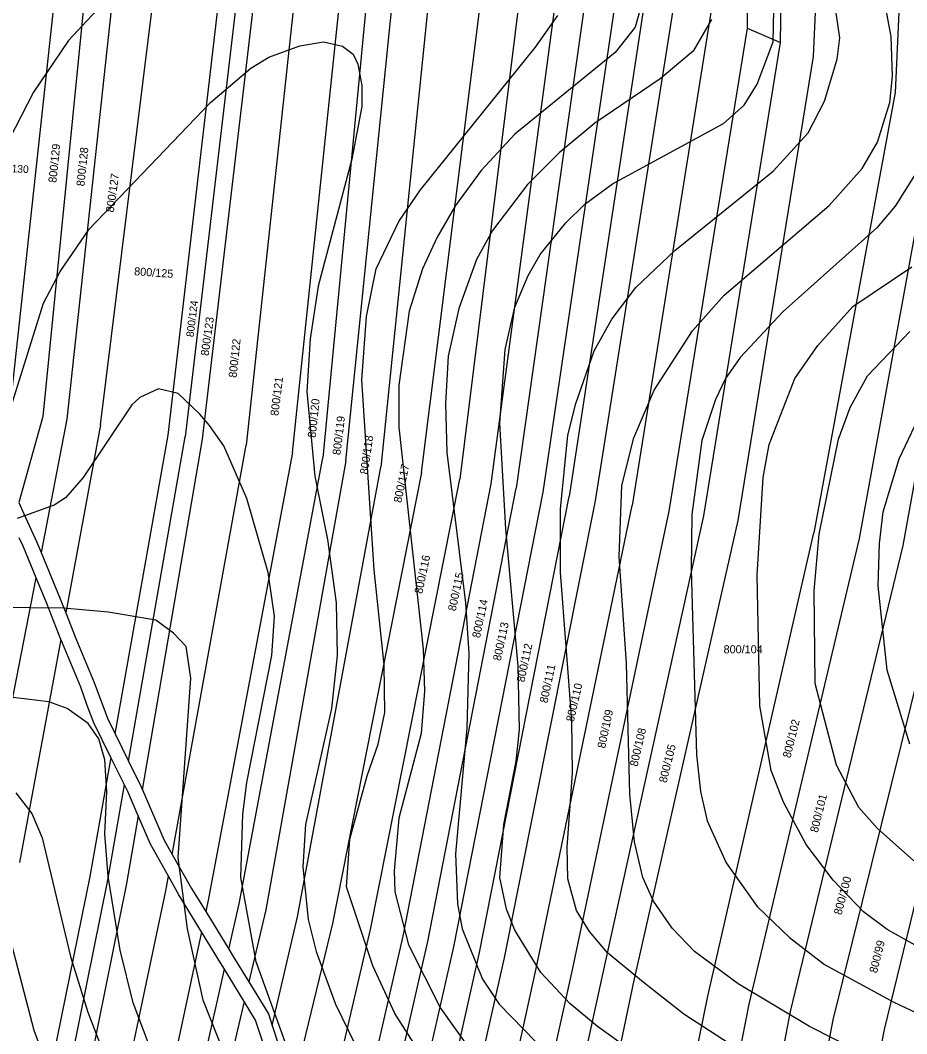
# Model space of a CAD drawing. Extents: x -555860 to -552701, y -1187050 to -1182291.
# Drawn here: x -554170.8 to -553984.6, y -1186105.5 to -1185892.6 of the extents above; entities that cross this region are included whole.
import ezdxf

# ---------------------------------------------------------------- set-up
doc = ezdxf.new("R2010")
doc.units = 0
for name, color, linetype in [('LEG_2b', 7, 'Continuous'), ('Level 40', 7, 'Continuous'), ('Level 41', 7, 'Continuous'), ('navrh_BV', 7, 'Continuous')]:
    doc.layers.add(name, color=color, linetype=linetype)

msp = doc.modelspace()

# ---------------------------------------------------------------- linework, layer by layer
at = {"layer": 'Level 40'}
for points in [[(-554025.58, -1185892.43), (-554029.46, -1185899.08), (-554036.39, -1185904.91), (-554050.12, -1185914.2), (-554057.61, -1185920.44), (-554064.26, -1185927.09), (-554071.61, -1185936.8), (-554074.94, -1185942.9), (-554078.68, -1185953.16), (-554080.9, -1185963.14), (-554081.45, -1185973.12), (-554081.18, -1185983.39), (-554077.3, -1186015), (-554076.6, -1186025.54), (-554077.02, -1186041.34), (-554079.38, -1186067.69), (-554078.96, -1186078.23), (-554077.99, -1186083.5), (-554073.69, -1186094.03), (-554070.22, -1186099.3), (-554059.96, -1186109.84)], [(-553979.96, -1186088.49), (-553988.69, -1186083.64), (-553993.69, -1186079.89), (-554000.06, -1186073.23), (-554005.75, -1186065.75), (-554010.46, -1186056.87), (-554013.1, -1186050.22), (-554015.45, -1186036.63), (-554016.01, -1186009.18), (-554014.76, -1185988.66), (-554013.51, -1185981.72), (-554008.1, -1185967.86), (-554003.25, -1185960.92), (-553995.9, -1185952.74), (-553983.56, -1185944.42)], [(-554124.44, -1186118.44), (-554132.34, -1186098.47), (-554135.67, -1186083.5), (-554137.61, -1186068.52), (-554134.98, -1186030.81), (-554135.95, -1186024.15), (-554138.58, -1186021.38), (-554142.32, -1186018.6), (-554152.31, -1186016.94), (-554161.74, -1186016.11), (-554175.88, -1186015.97)]]:
    msp.add_lwpolyline(points, dxfattribs=at)
at = {"layer": 'Level 41'}
for points in [[(-554121.25, -1185867.33), (-554130.4, -1185871.77), (-554139.55, -1185877.31), (-554151.75, -1185887.3), (-554160.63, -1185896.86), (-554167.98, -1185907.68), (-554173.11, -1185917.66), (-554178.79, -1185937.63), (-554181.01, -1185950.94), (-554183.65, -1185960.92), (-554186.83, -1185967.58), (-554189.61, -1185970.91), (-554193.21, -1185973.68), (-554199.18, -1185975.34), (-554217.48, -1185977.01), (-554229.68, -1185979.5), (-554238.97, -1185982.83), (-554251.65, -1185986.7)], [(-553994.8, -1186109.15), (-554005.06, -1186104.02), (-554020.03, -1186095), (-554029.18, -1186088.21), (-554033.9, -1186083.36), (-554037.78, -1186077.67), (-554040, -1186072.68), (-554041.8, -1186065.19), (-554042.77, -1186055.21), (-554043.46, -1186027.76), (-554044.99, -1186005.29), (-554044.43, -1185990.32), (-554041.94, -1185980.34), (-554037.64, -1185970.35), (-554029.6, -1185957.87), (-554022.94, -1185950.39), (-554000.9, -1185931.53), (-553993.96, -1185923.76), (-553990.77, -1185918.22), (-553988.14, -1185909.9), (-553987.58, -1185904.35), (-553987.86, -1185896.03), (-553990.5, -1185882.17)], [(-554040, -1185888.27), (-554041.66, -1185894.09), (-554045.82, -1185899.36), (-554066.9, -1185916.55), (-554073.97, -1185924.18), (-554079.38, -1185931.53), (-554083.26, -1185938.18), (-554086.31, -1185944.84), (-554089.08, -1185953.71), (-554091.3, -1185969.24), (-554091.3, -1185978.12), (-554086.17, -1186024.71), (-554085.89, -1186033.58), (-554086.58, -1186042.45), (-554091.3, -1186060.2), (-554092.27, -1186071.29), (-554092.13, -1186075.73), (-554089.22, -1186086.82), (-554082.56, -1186100.13), (-554071.47, -1186115.67)], [(-554051.23, -1186084.05), (-554054, -1186079.61), (-554055.8, -1186072.96), (-554055.94, -1186066.3), (-554054.83, -1186050.77), (-554054.97, -1186039.68), (-554057.33, -1186008.62), (-554057.33, -1185995.31), (-554055.8, -1185979.78), (-554054.14, -1185973.12), (-554050.26, -1185962.03), (-554046.51, -1185955.38), (-554041.52, -1185948.72), (-554033.34, -1185940.96), (-554012.68, -1185924.32), (-554005.33, -1185916.28), (-554001.87, -1185909.62), (-553999.23, -1185900.75), (-553998.68, -1185896.31), (-553999.65, -1185889.65)], [(-554079.51, -1186120.93), (-554092.13, -1186101.24), (-554096.71, -1186091.26), (-554102.25, -1186074.62), (-554101.56, -1186064.64), (-554097.95, -1186051.33), (-554095.6, -1186044.67), (-554094.21, -1186038.02), (-554094.35, -1186028.03), (-554096.43, -1186008.07), (-554099.06, -1185968.13), (-554098.09, -1185954.82), (-554096.01, -1185944.84), (-554091.3, -1185934.86), (-554086.72, -1185928.2), (-554062.6, -1185898.25), (-554057.88, -1185891.59)], [(-554066.2, -1186028.31), (-554068.84, -1185999.47), (-554070.08, -1185977.28), (-554068.98, -1185961.76), (-554066.9, -1185952.88), (-554064.12, -1185946.23), (-554061.63, -1185941.79), (-554056.22, -1185935.13), (-554052.2, -1185931.25), (-554046.38, -1185926.95), (-554023.08, -1185914.33), (-554018.78, -1185910.45), (-554016.01, -1185906.01), (-554012.68, -1185897.14), (-554012.54, -1185890.49)], [(-554174.91, -1185980.89), (-554165.9, -1185952.05), (-554162.43, -1185945.39), (-554156.33, -1185936.52), (-554130.82, -1185909.9), (-554122.36, -1185902.69), (-554118.61, -1185900.33), (-554112.1, -1185897.97), (-554107.11, -1185897.14), (-554103.14, -1185898.04), (-554100.84, -1185899.75), (-554099.9, -1185901.85), (-554099.06, -1185906.29), (-554099.06, -1185910.73), (-554101.14, -1185921.82), (-554108.22, -1185948.44), (-554109.88, -1185959.54), (-554110.57, -1185970.63), (-554108.91, -1185988.38), (-554106.27, -1186001.69), (-554104.47, -1186015), (-554104.2, -1186026.09), (-554105.44, -1186037.18), (-554110.85, -1186061.59), (-554111.41, -1186070.46), (-554110.3, -1186081.55), (-554108.63, -1186088.21), (-554104.61, -1186099.3), (-554099.2, -1186110.4)], [(-553981.34, -1185922.65), (-553987.03, -1185931.67), (-553990.91, -1185936.24), (-554010.6, -1185953.85), (-554019.61, -1185963.42), (-554022.66, -1185967.86), (-554024.74, -1185972.29), (-554027.66, -1185980.89), (-554029.74, -1185996.42), (-554029.88, -1186008.07), (-554028.77, -1186046.89), (-554027.93, -1186054.66), (-554026.55, -1186060.76), (-554022.53, -1186069.63), (-554016.01, -1186078.78), (-554009.21, -1186085.3), (-554001.87, -1186090.98), (-553987.31, -1186098.89), (-553978.99, -1186102.77)], [(-553983.15, -1186069.21), (-553990.77, -1186062.42), (-553994.66, -1186057.98), (-553999.37, -1186049.11), (-554003.81, -1186031.92), (-554004.08, -1186012.5), (-554002.97, -1186000.58), (-553998.95, -1185980.61), (-553996.46, -1185973.96), (-553992.85, -1185967.3), (-553983.98, -1185958.01)], [(-554114.04, -1186110.4), (-554121.25, -1186090.43), (-554124.44, -1186072.68), (-554124.02, -1186059.37), (-554123.19, -1186052.72), (-554117.92, -1186026.09), (-554117.37, -1186017.77), (-554118.75, -1186008.62), (-554123.19, -1185993.09), (-554128.04, -1185982), (-554131.04, -1185977.72), (-554133.04, -1185975.34), (-554137.61, -1185971.04), (-554141.77, -1185970.07), (-554145.65, -1185971.88), (-554147.32, -1185973.4), (-554157.58, -1185988.66), (-554161.32, -1185992.95), (-554163.68, -1185994.48), (-554171.44, -1185997.25)], [(-553983.98, -1186044.67), (-553988.69, -1186029.14), (-553990.64, -1186011.39), (-553990.36, -1186002.52), (-553989.53, -1185995.86), (-553986.2, -1185984.77), (-553980.93, -1185973.68)], [(-554028.9, -1186118.85), (-554049.56, -1186104.02), (-554055.39, -1186099.16), (-554061.49, -1186092.65), (-554066.9, -1186083.77), (-554068.7, -1186079.34), (-554070.08, -1186072.68), (-554069.25, -1186061.59), (-554066.62, -1186048.28), (-554065.93, -1186041.62), (-554066.2, -1186028.31)], [(-554143.71, -1186107.9), (-554147.04, -1186099.03), (-554149.81, -1186087.93), (-554152.31, -1186072.4), (-554153, -1186063.53), (-554152.59, -1186054.66), (-554153, -1186048), (-554154.25, -1186043.56), (-554156.54, -1186040.34), (-554160.91, -1186037.18), (-554164.79, -1186035.8), (-554176.44, -1186034.41)], [(-554171.72, -1186054.93), (-554168.39, -1186059.23), (-554166.18, -1186064.36), (-554160.21, -1186089.32), (-554156.61, -1186100.97), (-554151.48, -1186114.28)], [(-554017.81, -1186110.26), (-554031.4, -1186101.38), (-554039.97, -1186094.68), (-554047.48, -1186088.49), (-554051.23, -1186084.05)], [(-554162.02, -1186120.66), (-554167.84, -1186104.85), (-554172.55, -1186086.82)]]:
    msp.add_lwpolyline(points, dxfattribs=at)
at = {"layer": 'navrh_BV'}
for p, q in [((-554018.24, -1185857.46), (-554018.13, -1185894.25)), ((-554011.14, -1185897.25), (-554010.36, -1185857.12)), ((-554002.36, -1185856.77), (-554004.26, -1185900.19)), ((-553984.77, -1185856.43), (-553987.02, -1185907.78)), ((-554173.01, -1185974.88), (-554161.18, -1185866.24)), ((-554155.19, -1185866.51), (-554166.05, -1185975.87)), ((-554149.14, -1185866.68), (-554160.98, -1185976.44)), ((-554153.95, -1185977.59), (-554140.22, -1185866.82)), ((-554139.69, -1185979.78), (-554126.74, -1185868.2)), ((-554123.01, -1185868.65), (-554136.16, -1185980.15)), ((-554132.52, -1185980.58), (-554119.41, -1185869.05)), ((-554111.31, -1185870.49), (-554123.37, -1185981.87)), ((-554113.6, -1185983.43), (-554102.01, -1185872.25)), ((-554096.58, -1185873.2), (-554107.27, -1185984.5)), ((-554102.39, -1185985.18), (-554091.11, -1185874.04)), ((-554083.7, -1185875.54), (-554095.04, -1185986.47)), ((-554086.52, -1185987.61), (-554072.6, -1185876.45)), ((-554064.63, -1185877.02), (-554078.45, -1185988.98)), ((-554056.92, -1185877.58), (-554071.94, -1185989.99)), ((-554051.01, -1185880.23), (-554066.62, -1185990.89)), ((-554044.98, -1185882.73), (-554061.04, -1185991.76)), ((-554039.13, -1185885.22), (-554055.54, -1185992.67)), ((-554033.28, -1185887.71), (-554050.04, -1185993.58)), ((-554025.74, -1185890.97), (-554042.25, -1185994.54)), ((-554018.13, -1185894.25), (-554034.54, -1185995.76)), ((-554018.13, -1185894.25), (-554011.14, -1185897.25)), ((-554027.24, -1185996.73), (-554011.14, -1185897.25)), ((-554004.26, -1185900.19), (-554020.06, -1185997.71)), ((-553987.02, -1185907.78), (-554004.1, -1186000.28)), ((-553978.21, -1185911.34), (-553994.62, -1186001.49)), ((-553985.36, -1186002.97), (-553969.55, -1185915.08)), ((-554166.05, -1185975.87), (-554171.12, -1185993.9)), ((-554160.98, -1185976.44), (-554166.43, -1186004.39)), ((-554153.95, -1185977.59), (-554161.24, -1186017.06)), ((-554150.86, -1186042.52), (-554139.69, -1185979.78)), ((-554148.03, -1186048.26), (-554136.16, -1185980.15)), ((-554145.1, -1186054.31), (-554132.52, -1185980.58)), ((-554138.85, -1186067.83), (-554123.37, -1185981.87)), ((-554113.6, -1185983.43), (-554131.25, -1186077.08)), ((-554124.83, -1186078.19), (-554107.27, -1185984.5)), ((-554102.39, -1185985.18), (-554119.23, -1186079.45)), ((-554112.56, -1186080.92), (-554095.04, -1185986.47)), ((-554086.52, -1185987.61), (-554105.23, -1186082.33)), ((-554097.2, -1186083.65), (-554078.45, -1185988.98)), ((-554071.94, -1185989.99), (-554090.46, -1186085.03)), ((-554085.2, -1186086.16), (-554066.62, -1185990.89)), ((-554061.04, -1185991.76), (-554079.83, -1186087.23)), ((-554171.12, -1185993.9), (-554170.03, -1185996.28)), ((-554074.31, -1186088.43), (-554055.54, -1185992.67)), ((-554050.04, -1185993.58), (-554069.18, -1186089.55)), ((-554062.2, -1186090.83), (-554042.25, -1185994.54)), ((-554034.54, -1185995.76), (-554054.85, -1186092.08)), ((-554170.03, -1185996.28), (-554167.37, -1186002.11)), ((-554048.53, -1186093.38), (-554027.24, -1185996.73)), ((-554020.06, -1185997.71), (-554042, -1186094.62)), ((-554026.39, -1186097.63), (-554004.1, -1186000.28)), ((-554170.2, -1186003.1), (-554171.01, -1186001.32)), ((-554167.37, -1186002.11), (-554166.43, -1186004.39)), ((-553994.62, -1186001.49), (-554017.74, -1186099.3)), ((-554167.46, -1186009.71), (-554170.2, -1186003.1)), ((-554166.43, -1186004.39), (-554162.39, -1186014.12)), ((-554008.99, -1186100.83), (-553985.36, -1186002.97)), ((-553975.79, -1186004.22), (-554000.14, -1186102.59)), ((-553989.31, -1186104.65), (-553965.28, -1186005.84)), ((-554178.83, -1186068.03), (-554167.46, -1186009.71)), ((-554165.22, -1186015.12), (-554167.46, -1186009.71)), ((-554162.27, -1186022.66), (-554165.22, -1186015.12)), ((-554162.39, -1186014.12), (-554161.24, -1186017.06)), ((-554161.24, -1186017.06), (-554159.12, -1186022.5)), ((-554162.27, -1186022.66), (-554170.93, -1186069.51)), ((-554161.95, -1186023.49), (-554162.27, -1186022.66)), ((-554158.06, -1186032.71), (-554161.95, -1186023.49)), ((-554159.12, -1186022.5), (-554155.23, -1186031.71)), ((-554155.23, -1186031.71), (-554152.48, -1186039.22)), ((-554156.77, -1186036.53), (-554158.06, -1186032.71)), ((-554155.31, -1186040.21), (-554156.77, -1186036.53)), ((-554151.74, -1186047.47), (-554155.31, -1186040.21)), ((-554152.48, -1186039.22), (-554150.86, -1186042.52)), ((-554150.86, -1186042.52), (-554148.03, -1186048.26)), ((-554151.74, -1186047.47), (-554156.19, -1186072.49)), ((-554148.9, -1186053.24), (-554151.74, -1186047.47)), ((-554148.03, -1186048.26), (-554145.38, -1186053.65)), ((-554152.38, -1186073.22), (-554148.9, -1186053.24)), ((-554148.2, -1186054.65), (-554148.9, -1186053.24)), ((-554146.02, -1186059.72), (-554148.2, -1186054.65)), ((-554145.38, -1186053.65), (-554145.1, -1186054.31)), ((-554145.1, -1186054.31), (-554140.63, -1186064.69)), ((-554146.02, -1186059.72), (-554148.45, -1186073.97)), ((-554143.46, -1186065.68), (-554146.02, -1186059.72)), ((-554139.68, -1186072.41), (-554143.46, -1186065.68)), ((-554140.63, -1186064.69), (-554138.85, -1186067.83)), ((-554138.85, -1186067.83), (-554134.79, -1186074.98)), ((-554156.19, -1186072.49), (-554176.69, -1186173.55)), ((-554140.24, -1186075.52), (-554139.68, -1186072.41)), ((-554137.48, -1186076.31), (-554139.68, -1186072.41)), ((-554172.84, -1186174.17), (-554152.38, -1186073.22)), ((-554148.45, -1186073.97), (-554168.99, -1186175.01)), ((-554161.54, -1186176.3), (-554140.24, -1186075.52)), ((-554132.74, -1186084.09), (-554137.48, -1186076.31)), ((-554134.79, -1186074.98), (-554131.83, -1186079.83)), ((-554131.25, -1186077.08), (-554131.83, -1186079.83)), ((-554126.98, -1186087.78), (-554124.83, -1186078.19)), ((-554131.83, -1186079.83), (-554126.98, -1186087.78)), ((-554119.23, -1186079.45), (-554122.79, -1186094.6)), ((-554117.85, -1186103.8), (-554112.56, -1186080.92)), ((-554105.23, -1186082.33), (-554113.94, -1186118.31)), ((-554132.74, -1186084.09), (-554152.69, -1186177.9)), ((-554128.73, -1186090.65), (-554132.74, -1186084.09)), ((-554108.76, -1186132.96), (-554097.2, -1186083.65)), ((-554090.46, -1186085.03), (-554103.84, -1186143.43)), ((-554099.99, -1186151.34), (-554085.2, -1186086.16)), ((-554079.83, -1186087.23), (-554096.07, -1186159.41)), ((-554126.98, -1186087.78), (-554126.04, -1186089.32)), ((-554126.04, -1186089.32), (-554122.79, -1186094.6)), ((-554092.18, -1186167.43), (-554074.31, -1186088.43)), ((-554069.18, -1186089.55), (-554088.32, -1186175.35)), ((-554127.91, -1186091.97), (-554128.73, -1186090.65)), ((-554083.23, -1186185.71), (-554062.2, -1186090.83)), ((-554147.36, -1186178.75), (-554127.91, -1186091.97)), ((-554123.76, -1186098.73), (-554127.91, -1186091.97)), ((-554054.85, -1186092.08), (-554077.1, -1186191.61)), ((-554070.07, -1186192.86), (-554048.53, -1186093.38)), ((-554122.79, -1186094.6), (-554118.67, -1186101.31)), ((-554042, -1186094.62), (-554062.94, -1186194.2)), ((-554046.85, -1186197.08), (-554026.39, -1186097.63)), ((-554123.76, -1186098.73), (-554142.76, -1186179.64)), ((-554121.36, -1186102.64), (-554123.76, -1186098.73)), ((-554017.74, -1186099.3), (-554037.56, -1186198.87)), ((-554118.67, -1186101.31), (-554117.85, -1186103.8)), ((-554028.28, -1186200.56), (-554008.99, -1186100.83)), ((-554000.14, -1186102.59), (-554018.98, -1186202.17)), ((-554119.15, -1186109.36), (-554121.36, -1186102.64)), ((-554117.85, -1186103.8), (-554116.46, -1186108.03)), ((-554008.14, -1186204.15), (-553989.31, -1186104.65))]:
    msp.add_line(p, q, dxfattribs=at)

# ---------------------------------------------------------------- texts
at = {"layer": 'LEG_2b'}
for s, height, rotation, p in [('800/129', 1.7, 84, (-554163.22, -1185926.82)), ('800/128', 1.7, 84, (-554157.33, -1185927.55)), ('800/130', 1.615, 357, (-554176.84, -1185924.32)), ('800/127', 1.7, 82, (-554151.16, -1185933.06)), ('800/125', 1.7, 356, (-554146.91, -1185946.16)), ('800/124', 1.6, 83, (-554134.38, -1185959.24)), ('800/123', 1.7, 82, (-554131.24, -1185963.19)), ('800/122', 1.7, 84, (-554125.36, -1185967.78)), ('800/121', 1.7, 83, (-554116.59, -1185975.79)), ('800/120', 1.7, 84, (-554108.75, -1185980.37)), ('800/119', 1.7, 83, (-554103.56, -1185984.01)), ('800/118', 1.7, 82, (-554097.79, -1185988.08)), ('800/117', 1.7, 78, (-554090.76, -1185994.09)), ('800/116', 1.7, 78, (-554086.37, -1186013.2)), ('800/115', 1.7, 78, (-554079.34, -1186016.83)), ('800/114', 1.7, 78, (-554074.26, -1186022.49)), ('800/113', 1.7, 78, (-554069.88, -1186027.29)), ('800/112', 1.7, 78, (-554064.92, -1186031.77)), ('800/111', 1.7, 78, (-554060.08, -1186036.15)), ('800/110', 1.7, 77, (-554054.55, -1186040.1)), ('800/109', 1.7, 78, (-554047.96, -1186045.65)), ('800/102', 1.7, 76, (-554009.04, -1186047.69)), ('800/108', 1.7, 77, (-554041.17, -1186049.5)), ('800/105', 1.7, 76, (-554035.06, -1186052.92)), ('800/101', 1.7, 76, (-554003.31, -1186063.37)), ('800/100', 1.7, 75, (-553998.33, -1186080.67)), ('800/99', 1.7, 76, (-553990.86, -1186092.88))]:
    msp.add_text(s, height=height, rotation=rotation, dxfattribs=at).set_placement(p)
msp.add_text('800/104', height=1.7, dxfattribs=at).set_placement((-554023.07, -1186025.6))

doc.saveas('drawing.dxf')
